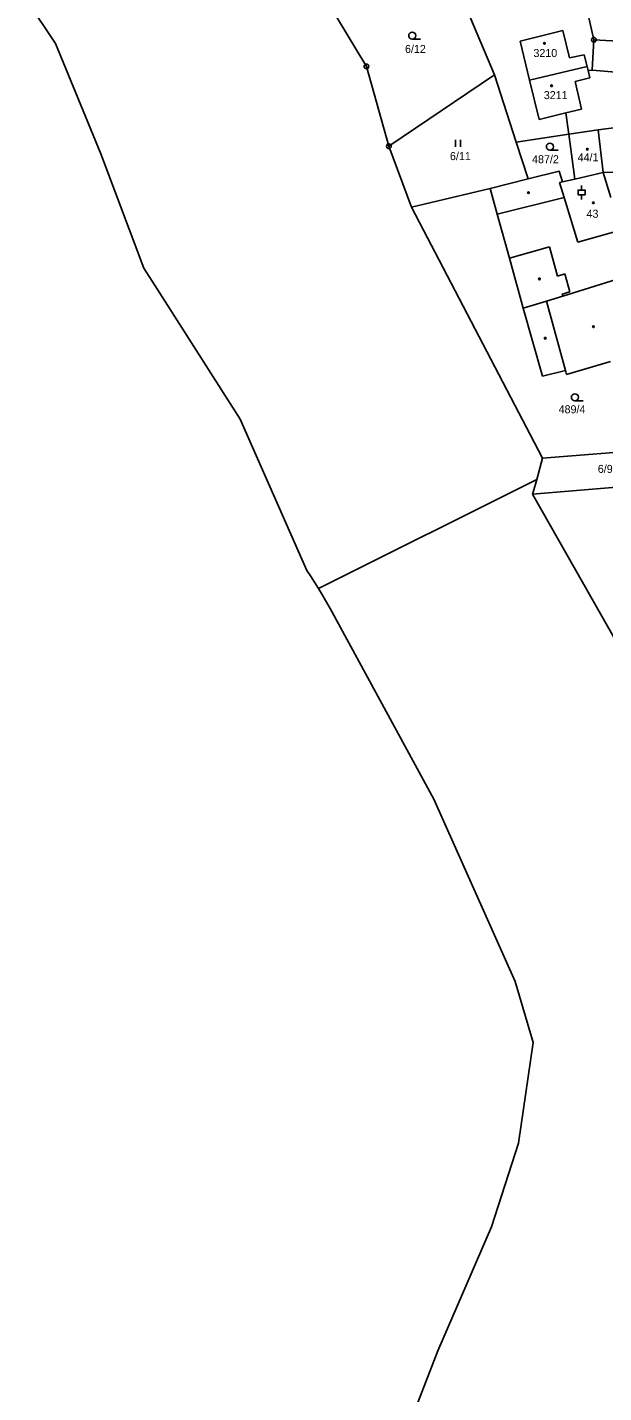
# Model space of a CAD drawing. Extents: x -735249 to -729401, y -1124843 to -1121828.
# Drawn here: x -734903.6 to -734781.2, y -1123099.8 to -1122809.7 of the extents above; entities that cross this region are included whole.
import ezdxf

# ---------------------------------------------------------------- set-up
doc = ezdxf.new("R2010")
doc.units = 0
for name, color, linetype in [('Vrstva 1', 7, 'Continuous'), ('Vrstva 13', 7, 'Continuous'), ('Vrstva 18', 7, 'Continuous'), ('Vrstva 19', 7, 'Continuous'), ('Vrstva 25', 7, 'Continuous'), ('Vrstva 4', 7, 'Continuous')]:
    doc.layers.add(name, color=color, linetype=linetype)

msp = doc.modelspace()

# ---------------------------------------------------------------- linework, layer by layer
at = {"layer": 'Vrstva 1'}
for points in [[(-734814.72, -1122795.45), (-734804.43, -1122819.87)], [(-734787.43, -1122794.22), (-734783.33, -1122812.39)], [(-734842.29, -1122800.32), (-734831.61, -1122818.07)], [(-734798.98, -1122812.71), (-734789.94, -1122810.39)], [(-734789.94, -1122810.39), (-734788.48, -1122816.21)], [(-734796.98, -1122821.01), (-734798.98, -1122812.71)], [(-734783.33, -1122812.39), (-734783.71, -1122818.84)], [(-734783.33, -1122812.39), (-734770.43, -1122813.1)], [(-734788.48, -1122816.21), (-734785.38, -1122815.59)], [(-734785.38, -1122815.59), (-734784.77, -1122818.05)], [(-734831.61, -1122818.07), (-734826.85, -1122835.02)], [(-734796.98, -1122821.01), (-734784.77, -1122818.05)], [(-734784.77, -1122818.05), (-734784.55, -1122818.93)], [(-734783.71, -1122818.84), (-734784.55, -1122818.93)], [(-734784.55, -1122818.93), (-734784.16, -1122820.5)], [(-734783.71, -1122818.84), (-734774.52, -1122819.61)], [(-734826.85, -1122835.02), (-734804.43, -1122819.87)], [(-734799.83, -1122834.15), (-734804.43, -1122819.87)], [(-734794.96, -1122829.3), (-734796.98, -1122821.01)], [(-734784.16, -1122820.5), (-734787.32, -1122821.29)], [(-734787.32, -1122821.29), (-734785.92, -1122827.13)], [(-734789.29, -1122827.94), (-734794.96, -1122829.3)], [(-734785.92, -1122827.13), (-734789.29, -1122827.94)], [(-734788.67, -1122832.48), (-734789.29, -1122827.94)], [(-734782.42, -1122831.53), (-734776.4, -1122830.72)], [(-734799.83, -1122834.15), (-734788.67, -1122832.48)], [(-734788.67, -1122832.48), (-734782.42, -1122831.53)], [(-734787.36, -1122842), (-734788.67, -1122832.48)], [(-734826.85, -1122835.02), (-734822.08, -1122847.93)], [(-734797.31, -1122841.96), (-734799.83, -1122834.15)], [(-734805.37, -1122843.99), (-734797.31, -1122841.96)], [(-734797.31, -1122841.96), (-734790.66, -1122840.29)], [(-734790.66, -1122840.29), (-734789.98, -1122842.6)], [(-734789.98, -1122842.6), (-734787.36, -1122842)], [(-734787.36, -1122842), (-734781.34, -1122840.61)], [(-734781.34, -1122840.61), (-734774.96, -1122840.44)], [(-734822.08, -1122847.93), (-734805.37, -1122843.99)], [(-734805.37, -1122843.99), (-734803.85, -1122849.45)], [(-734822.08, -1122847.93), (-734794.22, -1122901.25)], [(-734803.85, -1122849.45), (-734801.25, -1122858.79)], [(-734801.25, -1122858.79), (-734798.34, -1122869.4)], [(-734798.34, -1122869.4), (-734794.26, -1122883.86)], [(-734794.26, -1122883.86), (-734789.37, -1122882.66)], [(-734789.37, -1122882.66), (-734789.13, -1122883.54)], [(-734789.13, -1122883.54), (-734779.8, -1122880.72)], [(-734794.22, -1122901.25), (-734771.09, -1122899.43)], [(-734794.22, -1122901.25), (-734795.46, -1122905.79)], [(-734795.46, -1122905.79), (-734796.2, -1122908.49)], [(-734796.33, -1122908.95), (-734774.25, -1122907.07)], [(-734796.2, -1122908.49), (-734796.33, -1122908.95)], [(-734796.33, -1122908.95), (-734776.6, -1122943.69)]]:
    msp.add_lwpolyline(points, dxfattribs=at)
at = {"layer": 'Vrstva 13'}
for points in [[(-734903.62, -1122804.18), (-734897.61, -1122813.18)], [(-734897.61, -1122813.18), (-734888.01, -1122836.65)], [(-734888.01, -1122836.65), (-734878.88, -1122860.93)], [(-734878.88, -1122860.93), (-734876, -1122865.45)], [(-734876, -1122865.45), (-734858.43, -1122892.98)], [(-734844.24, -1122925.15), (-734858.43, -1122892.98)], [(-734843.49, -1122926.3), (-734844.24, -1122925.15)], [(-734841.82, -1122928.98), (-734843.49, -1122926.3)], [(-734840.74, -1122930.72), (-734841.82, -1122928.98)], [(-734840.74, -1122930.72), (-734840.57, -1122931.01)], [(-734840.57, -1122931.01), (-734839.3, -1122933.22)], [(-734839.3, -1122933.22), (-734817.28, -1122973.73)], [(-734800.05, -1123012.47), (-734817.28, -1122973.73)], [(-734796.21, -1123025.41), (-734800.05, -1123012.47)], [(-734799.32, -1123046.83), (-734796.21, -1123025.41)], [(-734805.09, -1123064.58), (-734799.32, -1123046.83)], [(-734816.49, -1123090.96), (-734805.09, -1123064.58)], [(-734816.49, -1123090.96), (-734822.78, -1123107.24)]]:
    msp.add_lwpolyline(points, dxfattribs=at)
at = {"layer": 'Vrstva 25'}
for points in [[(-734821.9, -1122812.26), (-734820.15, -1122812.26)], [(-734812.677, -1122835.145), (-734812.677, -1122833.645)], [(-734811.643, -1122835.145), (-734811.643, -1122833.645)], [(-734792.66, -1122835.86), (-734790.91, -1122835.86)], [(-734785.19, -1122845.32), (-734786.69, -1122845.32), (-734786.69, -1122844.32), (-734785.19, -1122844.32), (-734785.19, -1122845.32)], [(-734785.94, -1122844.32), (-734785.94, -1122843.32)], [(-734785.94, -1122846.32), (-734785.94, -1122845.32)], [(-734787.35, -1122889.09), (-734785.6, -1122889.09)]]:
    msp.add_lwpolyline(points, dxfattribs=at)
for centre, radius in [((-734821.9, -1122811.51), 0.75), ((-734793.82, -1122813.15), 0.175), ((-734783.33, -1122812.39), 0.5), ((-734783.33, -1122812.39), 0.032), ((-734831.61, -1122818.07), 0.5), ((-734831.61, -1122818.07), 0.032), ((-734792.31, -1122822.17), 0.175), ((-734826.85, -1122835.02), 0.5), ((-734826.85, -1122835.02), 0.032), ((-734792.66, -1122835.11), 0.75), ((-734784.71, -1122835.64), 0.175), ((-734797.22, -1122844.86), 0.175), ((-734783.45, -1122847.03), 0.175), ((-734794.88, -1122863.19), 0.175), ((-734783.41, -1122873.36), 0.175), ((-734793.66, -1122875.8), 0.175), ((-734787.35, -1122888.34), 0.75)]:
    msp.add_circle(centre, radius, dxfattribs=at)
at = {"layer": 'Vrstva 4'}
for points in [[(-734782.42, -1122831.53), (-734781.34, -1122840.61)], [(-734789.98, -1122842.6), (-734790.6, -1122842.74)], [(-734781.34, -1122840.61), (-734779.75, -1122845.9)], [(-734790.6, -1122842.74), (-734789.64, -1122845.91)], [(-734789.64, -1122845.91), (-734803.85, -1122849.45)], [(-734789.64, -1122845.91), (-734786.75, -1122855.42)], [(-734786.75, -1122855.42), (-734777.65, -1122852.85)], [(-734801.25, -1122858.79), (-734792.75, -1122856.39)], [(-734792.75, -1122856.39), (-734791.07, -1122862.62)], [(-734791.07, -1122862.62), (-734789.48, -1122862.15)], [(-734789.48, -1122862.15), (-734788.43, -1122865.96)], [(-734789.92, -1122866.89), (-734777.47, -1122862.94)], [(-734798.34, -1122869.4), (-734793.4, -1122867.93)], [(-734793.4, -1122867.93), (-734789.92, -1122866.89)], [(-734793.4, -1122867.93), (-734789.37, -1122882.66)], [(-734790.03, -1122866.46), (-734788.43, -1122865.96)], [(-734789.92, -1122866.89), (-734790.03, -1122866.46)], [(-734795.46, -1122905.79), (-734841.82, -1122928.98)]]:
    msp.add_lwpolyline(points, dxfattribs=at)

# ---------------------------------------------------------------- texts
at = {"layer": 'Vrstva 18'}
for s, p in [('6/12', (-734823.43, -1122815.19)), ('6/11', (-734813.88, -1122837.96)), ('487/2', (-734796.45, -1122838.62)), ('489/4', (-734790.81, -1122891.74)), ('6/9', (-734782.49, -1122904.41))]:
    msp.add_text(s, height=1.7, dxfattribs=at).set_placement(p)
at = {"layer": 'Vrstva 19'}
for s, p in [('3210', (-734796.16, -1122816.06)), ('3211', (-734793.96, -1122825)), ('44/1', (-734786.77, -1122838.22)), ('43', (-734784.88, -1122850.2))]:
    msp.add_text(s, height=1.7, dxfattribs=at).set_placement(p)

doc.saveas('drawing.dxf')
